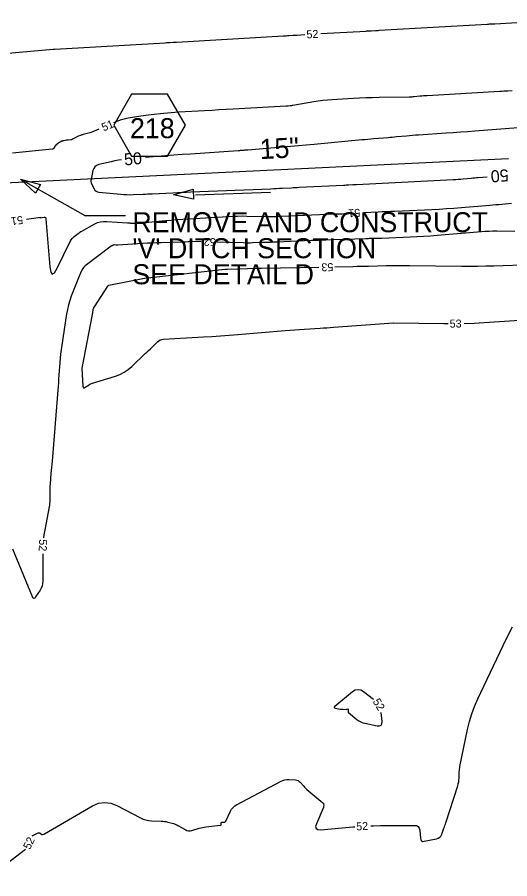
# Model space of a CAD drawing. Extents: x 2384780 to 2405861, y 547869 to 573706.
# Drawn here: x 2391194.9 to 2391317.9, y 552395.7 to 552611 of the extents above; entities that cross this region are included whole.
import ezdxf

# ---------------------------------------------------------------- set-up
doc = ezdxf.new("R2010")
doc.units = 0
for name, color, linetype in [('Breaklines', 7, 'Continuous'), ('Old_Level_12', 7, 'Continuous'), ('Old_Level_5', 7, 'Continuous'), ('Old_Level_60', 7, 'Continuous'), ('Old_Level_61', 7, 'Continuous')]:
    doc.layers.add(name, color=color, linetype=linetype)

msp = doc.modelspace()

# ---------------------------------------------------------------- linework, layer by layer
at = {"layer": 'Breaklines'}
msp.add_line((2391187.86623, 552569.40718), (2391317.54475, 552575.63548), dxfattribs=at)
at = {"layer": 'Old_Level_12'}
msp.add_lwpolyline([(2391236.89065, 552583.96456), (2391232.41615, 552591.71456), (2391223.46715, 552591.71456), (2391218.99265, 552583.96456), (2391223.46715, 552576.21456), (2391232.41615, 552576.21456)], close=True, dxfattribs=at)
at = {"layer": 'Old_Level_5'}
for p, q in [((2391195.71625, 552570.50175), (2391211.98025, 552561.37075)), ((2391239.42341, 552566.61788), (2391258.16566, 552567.26463)), ((2391221.98025, 552561.37075), (2391211.98025, 552561.37075))]:
    msp.add_line(p, q, dxfattribs=at)
for points in [[(2391199.46425, 552566.964), (2391195.71625, 552570.50175), (2391200.688, 552569.144)], [(2391238.96196, 552565.49259), (2391233.92171, 552566.56934), (2391238.87571, 552567.99109)]]:
    msp.add_lwpolyline(points, close=True, dxfattribs=at)
at = {"layer": 'Old_Level_60'}
for points in [[(2391270.74775, 552606.8665), (2391282.037, 552607.51825), (2391282.1625, 552607.52575), (2391282.28825, 552607.53325), (2391282.414, 552607.541), (2391282.53975, 552607.549), (2391282.95025, 552607.57575), (2391283.038, 552607.58125), (2391283.126, 552607.58625), (2391283.214, 552607.59125), (2391283.30225, 552607.59575), (2391284.37875, 552607.6485), (2391284.6095, 552607.66), (2391284.84, 552607.672), (2391285.07075, 552607.6845), (2391285.30125, 552607.69775), (2391312.21825, 552609.2495), (2391312.41125, 552609.2605), (2391312.60425, 552609.271), (2391312.79725, 552609.281), (2391312.9905, 552609.29075), (2391313.62125, 552609.3215), (2391313.7565, 552609.32825), (2391313.89175, 552609.3355), (2391314.02675, 552609.34275), (2391314.162, 552609.3505), (2391342.06275, 552610.963)], [(2391185.87775, 552601.40275), (2391203.85525, 552602.977), (2391203.8995, 552602.98075), (2391203.944, 552602.98425), (2391203.98825, 552602.9875), (2391204.03275, 552602.9905), (2391204.17775, 552603.00025), (2391204.209, 552603.00225), (2391204.24, 552603.00425), (2391204.27125, 552603.00625), (2391204.30225, 552603.008), (2391231.87825, 552604.594), (2391232.15275, 552604.61), (2391232.4275, 552604.62675), (2391232.702, 552604.644), (2391232.9765, 552604.662), (2391233.87325, 552604.72175), (2391234.0655, 552604.73425), (2391234.2575, 552604.74625), (2391234.44975, 552604.758), (2391234.642, 552604.76925), (2391261.40425, 552606.31175), (2391261.735, 552606.331), (2391262.06575, 552606.351), (2391262.39675, 552606.3715), (2391262.7275, 552606.39275), (2391263.80775, 552606.46275), (2391264.0395, 552606.4775), (2391264.271, 552606.492), (2391264.5025, 552606.506), (2391264.73425, 552606.5195), (2391266.7545, 552606.636)], [(2391318.4625, 552592.589), (2391317.43275, 552592.52775), (2391316.921, 552592.4975), (2391316.409, 552592.4675), (2391315.89725, 552592.4375), (2391315.38525, 552592.40775), (2391297.24375, 552591.357), (2391296.7995, 552591.329), (2391296.35575, 552591.2965), (2391295.9125, 552591.25975), (2391295.4695, 552591.21825), (2391294.02275, 552591.07575), (2391293.7125, 552591.0485), (2391293.402, 552591.0275), (2391293.091, 552591.013), (2391292.77975, 552591.005), (2391285.24225, 552590.88825), (2391283.62725, 552590.85475), (2391282.013, 552590.80425), (2391280.3995, 552590.73675), (2391278.7865, 552590.65225), (2391273.47775, 552590.34625), (2391272.34225, 552590.264), (2391271.2105, 552590.14875), (2391270.0825, 552590.0005), (2391268.9585, 552589.819), (2391263.7135, 552588.89375), (2391263.55275, 552588.8675), (2391263.39175, 552588.84575), (2391263.23, 552588.828), (2391263.06775, 552588.81475), (2391262.537, 552588.77825), (2391262.423, 552588.77075), (2391262.30925, 552588.76325), (2391262.1955, 552588.75625), (2391262.08175, 552588.74975), (2391248.859, 552587.9985), (2391247.069, 552587.897), (2391245.279, 552587.79575), (2391243.489, 552587.69525), (2391241.69875, 552587.595), (2391235.24125, 552587.234), (2391234.29375, 552587.174), (2391233.3475, 552587.10025), (2391232.4025, 552587.01275), (2391231.4585, 552586.91125), (2391228.377, 552586.55725), (2391227.717, 552586.47825), (2391227.05775, 552586.393), (2391226.3995, 552586.30175), (2391225.74225, 552586.20425), (2391222.603, 552585.724), (2391221.936, 552585.60075), (2391221.2805, 552585.43675), (2391220.63675, 552585.23225), (2391220.00425, 552584.987), (2391218.98325, 552584.5545)], [(2391215.3, 552582.99425), (2391213.5685, 552582.26075), (2391213.28675, 552582.14825), (2391213.001, 552582.048), (2391212.71125, 552581.95975), (2391212.4175, 552581.884), (2391211.38125, 552581.639), (2391211.21025, 552581.5955), (2391211.041, 552581.5465), (2391210.8735, 552581.49175), (2391210.708, 552581.43125), (2391210.1695, 552581.225), (2391210.05475, 552581.17925), (2391209.94125, 552581.131), (2391209.82875, 552581.07975), (2391209.71775, 552581.02575), (2391208.8425, 552580.5865), (2391208.7875, 552580.55825), (2391208.733, 552580.5285), (2391208.6795, 552580.49775), (2391208.6265, 552580.46575), (2391208.45475, 552580.35875), (2391208.417, 552580.3385), (2391208.37775, 552580.3235), (2391208.337, 552580.31375), (2391208.2945, 552580.3095), (2391207.64925, 552580.283), (2391207.51125, 552580.2745), (2391207.374, 552580.26075), (2391207.2375, 552580.2415), (2391207.1015, 552580.21675), (2391206.54025, 552580.1035), (2391206.421, 552580.07625), (2391206.30325, 552580.043), (2391206.1875, 552580.00425), (2391206.07375, 552579.9595), (2391205.65675, 552579.78375), (2391205.56875, 552579.744), (2391205.48325, 552579.6995), (2391205.40025, 552579.6505), (2391205.3195, 552579.597), (2391204.97525, 552579.355), (2391204.903, 552579.30125), (2391204.834, 552579.244), (2391204.7685, 552579.183), (2391204.706, 552579.11825), (2391204.42275, 552578.80825), (2391204.36375, 552578.7405), (2391204.30775, 552578.6705), (2391204.255, 552578.598), (2391204.2055, 552578.523), (2391203.968, 552578.14575), (2391203.91175, 552578.07375), (2391203.84425, 552578.0195), (2391203.76575, 552577.98325), (2391203.67625, 552577.96475), (2391193.766, 552576.967)], [(2391281.416, 552562.156), (2391284.996, 552562.339), (2391286.0415, 552562.39175), (2391287.08725, 552562.44225), (2391288.133, 552562.491), (2391289.17875, 552562.53775), (2391298.41125, 552562.94225), (2391300.26125, 552563.03225), (2391302.11025, 552563.1405), (2391303.958, 552563.26675), (2391305.8045, 552563.41125), (2391312.9415, 552564.0045), (2391313.6805, 552564.06725), (2391314.419, 552564.13275), (2391315.1575, 552564.20075), (2391315.8955, 552564.2715), (2391318.30625, 552564.507)], [(2391197.19875, 552560.4805), (2391200.721, 552560.99475), (2391200.72675, 552560.99525), (2391200.72925, 552560.994), (2391200.7285, 552560.99125), (2391200.72475, 552560.98675), (2391200.707, 552560.97025), (2391200.703, 552560.96675), (2391200.6995, 552560.963), (2391200.69575, 552560.95925), (2391200.69225, 552560.9555), (2391200.595, 552560.8475), (2391200.5805, 552560.82775), (2391200.579, 552560.8155), (2391200.5905, 552560.81), (2391200.61475, 552560.812), (2391201.62425, 552560.99075), (2391201.81575, 552560.997), (2391201.95775, 552560.93875), (2391202.05, 552560.81625), (2391202.0925, 552560.6295), (2391203.066, 552548.629), (2391203.289, 552547.27875), (2391203.6705, 552546.77075), (2391204.2105, 552547.10525), (2391204.90875, 552548.28225), (2391208.206, 552555.05825), (2391208.38925, 552555.3855), (2391208.6065, 552555.68475), (2391208.858, 552555.956), (2391209.14375, 552556.19925), (2391210.13225, 552556.94775), (2391210.347, 552557.104), (2391210.56675, 552557.25225), (2391210.79175, 552557.39225), (2391211.02225, 552557.52425), (2391214.275, 552559.30775), (2391214.984, 552559.635), (2391215.71725, 552559.853), (2391216.47425, 552559.96125), (2391217.25525, 552559.96), (2391222.4815, 552559.59075), (2391222.70025, 552559.576), (2391222.919, 552559.562), (2391223.13775, 552559.5495), (2391223.35675, 552559.53775), (2391224.17, 552559.49675), (2391224.27425, 552559.493), (2391224.3785, 552559.492), (2391224.48275, 552559.49375), (2391224.587, 552559.49875), (2391224.9275, 552559.51875), (2391225.00025, 552559.5235), (2391225.07325, 552559.52875), (2391225.146, 552559.5345), (2391225.219, 552559.541), (2391231.9255, 552560.163), (2391233.363, 552560.2905), (2391234.80125, 552560.4065), (2391236.24075, 552560.51125), (2391237.68075, 552560.60425), (2391247.6115, 552561.2075), (2391248.778, 552561.26525), (2391249.945, 552561.29725), (2391251.1125, 552561.3035), (2391252.28025, 552561.28375), (2391256.9435, 552561.15375), (2391257.33725, 552561.14575), (2391257.73125, 552561.144), (2391258.125, 552561.1485), (2391258.519, 552561.159), (2391259.8055, 552561.20325), (2391260.081, 552561.213), (2391260.35675, 552561.22325), (2391260.6325, 552561.234), (2391260.908, 552561.24525), (2391274.236, 552561.79975), (2391274.8205, 552561.82475), (2391275.40475, 552561.85125), (2391275.989, 552561.879), (2391276.57325, 552561.90825), (2391277.42125, 552561.9515)], [(2391319.14325, 552557.44875), (2391314.65775, 552557.4815), (2391313.69675, 552557.47775), (2391312.737, 552557.45225), (2391311.77775, 552557.405), (2391310.8195, 552557.33625), (2391299.79225, 552556.4195), (2391298.10325, 552556.2875), (2391296.413, 552556.172), (2391294.722, 552556.073), (2391293.02975, 552555.9905), (2391285.91825, 552555.679), (2391285.52425, 552555.66375), (2391285.13, 552555.65275), (2391284.73575, 552555.6455), (2391284.3415, 552555.6425), (2391283.05325, 552555.639), (2391282.77725, 552555.63725), (2391282.50125, 552555.63325), (2391282.22525, 552555.627), (2391281.94925, 552555.61875), (2391273.69825, 552555.33725), (2391271.93025, 552555.27525), (2391270.16225, 552555.20975), (2391268.3945, 552555.14125), (2391266.627, 552555.06925), (2391259.72725, 552554.78225), (2391258.8955, 552554.7485), (2391258.0635, 552554.716), (2391257.2315, 552554.685), (2391256.3995, 552554.65575), (2391253.6815, 552554.562), (2391253.09925, 552554.54625), (2391252.51675, 552554.54), (2391251.93425, 552554.5425), (2391251.35175, 552554.55425), (2391244.84025, 552554.736)], [(2391240.84175, 552554.8475), (2391238.7085, 552554.907), (2391238.45525, 552554.90975), (2391238.202, 552554.90375), (2391237.9495, 552554.88875), (2391237.69725, 552554.865), (2391236.87375, 552554.77325), (2391236.697, 552554.7555), (2391236.52025, 552554.74175), (2391236.343, 552554.73175), (2391236.16575, 552554.72575), (2391230.84875, 552554.60525), (2391229.70975, 552554.57375), (2391228.571, 552554.53125), (2391227.43275, 552554.4775), (2391226.29525, 552554.4125), (2391220.01025, 552554.0235), (2391219.88725, 552554.01775), (2391219.764, 552554.01625), (2391219.641, 552554.019), (2391219.518, 552554.0255), (2391219.10275, 552554.055), (2391219.0245, 552554.055), (2391218.94875, 552554.04425), (2391218.8755, 552554.0225), (2391218.8045, 552553.98975), (2391218.57675, 552553.86475), (2391218.5285, 552553.83725), (2391218.4815, 552553.80775), (2391218.43525, 552553.77675), (2391218.3905, 552553.744), (2391211.86975, 552548.80725), (2391211.64575, 552548.6165), (2391211.44825, 552548.4035), (2391211.2775, 552548.1685), (2391211.13375, 552547.9115), (2391210.70775, 552547.036), (2391210.6185, 552546.84775), (2391210.533, 552546.6575), (2391210.4515, 552546.46575), (2391210.374, 552546.272), (2391208.42175, 552541.25175), (2391208.034, 552540.168), (2391207.70775, 552539.0675), (2391207.44325, 552537.95075), (2391207.24, 552536.81775), (2391205.723, 552526.78325), (2391205.7095, 552526.68725), (2391205.6975, 552526.591), (2391205.687, 552526.49475), (2391205.67825, 552526.39825), (2391205.65275, 552526.0825), (2391205.64725, 552526.015), (2391205.642, 552525.94725), (2391205.63675, 552525.8795), (2391205.632, 552525.812), (2391205.32, 552521.505), (2391205.25225, 552520.582), (2391205.1825, 552519.6595), (2391205.111, 552518.73675), (2391205.03775, 552517.8145), (2391203.60825, 552500.0625), (2391203.5445, 552499.279), (2391203.4795, 552498.4955), (2391203.413, 552497.71225), (2391203.3455, 552496.929), (2391203.12225, 552494.37075), (2391203.0805, 552493.82225), (2391203.0505, 552493.27325), (2391203.0325, 552492.72375), (2391203.0265, 552492.17375), (2391203.02625, 552490.25375), (2391203.0165, 552489.84325), (2391202.9875, 552489.4345), (2391202.93925, 552489.02775), (2391202.87175, 552488.62275), (2391201.7765, 552482.88525), (2391201.57125, 552481.653), (2391201.47875, 552480.87375)], [(2391270.189, 552548.46425), (2391255.88275, 552548.19525), (2391255.86675, 552548.19475), (2391255.85075, 552548.19375), (2391255.83475, 552548.1925), (2391255.81875, 552548.19075), (2391255.7665, 552548.18475), (2391255.7555, 552548.18375), (2391255.74425, 552548.18275), (2391255.733, 552548.18225), (2391255.72175, 552548.18225), (2391255.274, 552548.18075), (2391255.178, 552548.18), (2391255.082, 552548.1785), (2391254.986, 552548.1765), (2391254.89, 552548.1735), (2391247.4335, 552547.91625), (2391247.36775, 552547.9145), (2391247.30225, 552547.91375), (2391247.23675, 552547.914), (2391247.171, 552547.9155), (2391246.957, 552547.92125), (2391246.911, 552547.92175), (2391246.86525, 552547.92075), (2391246.8195, 552547.918), (2391246.77375, 552547.91375), (2391227.54075, 552545.77), (2391227.49375, 552545.76525), (2391227.4465, 552545.76175), (2391227.399, 552545.759), (2391227.35175, 552545.7575), (2391227.197, 552545.754), (2391227.16375, 552545.7525), (2391227.13075, 552545.7495), (2391227.098, 552545.74525), (2391227.06525, 552545.73975), (2391217.78225, 552543.9385), (2391217.74625, 552543.9295), (2391217.71175, 552543.9165), (2391217.679, 552543.8995), (2391217.64825, 552543.87875), (2391217.55, 552543.80425), (2391217.52975, 552543.78775), (2391217.511, 552543.7695), (2391217.49425, 552543.7495), (2391217.47875, 552543.72825), (2391214.1125, 552538.59), (2391214.06875, 552538.5195), (2391214.029, 552538.44675), (2391213.993, 552538.372), (2391213.961, 552538.2955), (2391213.8625, 552538.04175), (2391213.843, 552537.987), (2391213.82675, 552537.9315), (2391213.81375, 552537.875), (2391213.80375, 552537.81775), (2391213.71725, 552537.21825), (2391213.698, 552537.09), (2391213.6775, 552536.962), (2391213.65525, 552536.834), (2391213.63175, 552536.7065), (2391211.0705, 552523.27275), (2391211.069, 552523.26325), (2391211.0675, 552523.25375), (2391211.0665, 552523.24425), (2391211.0655, 552523.23475), (2391211.063, 552523.2035), (2391211.06275, 552523.19675), (2391211.0625, 552523.19), (2391211.0625, 552523.1835), (2391211.06275, 552523.17675)], [(2391323.306, 552549.06225), (2391313.89125, 552548.784), (2391311.87375, 552548.73425), (2391309.856, 552548.70425), (2391307.838, 552548.69375), (2391305.81975, 552548.70325), (2391292.848, 552548.8265), (2391292.84275, 552548.8265), (2391292.83725, 552548.8265), (2391292.83175, 552548.82625), (2391292.8265, 552548.82625), (2391292.80875, 552548.82575), (2391292.805, 552548.8255), (2391292.80125, 552548.8255), (2391292.7975, 552548.8255), (2391292.7935, 552548.8255), (2391289.7045, 552548.855), (2391289.04275, 552548.85825), (2391288.38075, 552548.85575), (2391287.719, 552548.847), (2391287.05725, 552548.83225), (2391282.6215, 552548.71325), (2391281.671, 552548.68875), (2391280.7205, 552548.66625), (2391279.76975, 552548.6455), (2391278.81925, 552548.62675), (2391274.18825, 552548.5395)], [(2391306.529, 552534.447), (2391309.00925, 552534.5355), (2391311.53275, 552534.6795), (2391322.93225, 552535.4515)], [(2391211.06275, 552523.17675), (2391211.29375, 552518.806), (2391211.34575, 552518.528), (2391211.46475, 552518.3845), (2391211.651, 552518.3755), (2391211.9045, 552518.501), (2391212.842, 552519.13075), (2391213.04675, 552519.2575), (2391213.259, 552519.36825), (2391213.47925, 552519.463), (2391213.70675, 552519.5415), (2391219.42225, 552521.281), (2391220.569, 552521.7035), (2391221.6425, 552522.2505), (2391222.64275, 552522.922), (2391223.56975, 552523.7185), (2391226.87225, 552526.90325), (2391227.2985, 552527.31425), (2391227.72475, 552527.72525), (2391228.151, 552528.13625), (2391228.57725, 552528.54725), (2391229.9695, 552529.88975), (2391230.28225, 552530.1445), (2391230.624, 552530.33325), (2391230.9945, 552530.456), (2391231.39375, 552530.513), (2391241.39875, 552531.0895), (2391243.54225, 552531.2205), (2391245.6845, 552531.36575), (2391247.82575, 552531.5255), (2391249.966, 552531.7), (2391261.81275, 552532.7055), (2391263.0085, 552532.80325), (2391264.20475, 552532.89325), (2391265.4015, 552532.97575), (2391266.59875, 552533.05075), (2391270.511, 552533.283), (2391271.34925, 552533.3345), (2391272.18725, 552533.38925), (2391273.025, 552533.4475), (2391273.86275, 552533.50875), (2391288.87325, 552534.63875), (2391288.8835, 552534.6395), (2391288.89375, 552534.64025), (2391288.90375, 552534.641), (2391288.914, 552534.64175), (2391288.94725, 552534.64425), (2391288.9545, 552534.64475), (2391288.9615, 552534.645), (2391288.96875, 552534.64525), (2391288.97575, 552534.645), (2391301.431, 552534.4265), (2391302.52925, 552534.419)], [(2391201.3065, 552476.8805), (2391201.30525, 552470.0315), (2391201.2625, 552469.4295), (2391201.1345, 552468.853), (2391200.92125, 552468.3025), (2391200.623, 552467.77775), (2391199.50875, 552466.10575), (2391199.27925, 552465.842), (2391199.0685, 552465.7675), (2391198.8765, 552465.882), (2391198.70325, 552466.1855), (2391193.814, 552478.06075)], [(2391283.16775, 552408.9445), (2391283.8675, 552408.97025), (2391285.5895, 552408.998), (2391294.0515, 552409.0475), (2391294.60525, 552408.97275), (2391295.01575, 552408.7415), (2391295.28375, 552408.35375), (2391295.40875, 552407.80925), (2391295.5835, 552405.77475), (2391295.66975, 552405.404), (2391295.85425, 552405.16325), (2391296.1365, 552405.0525), (2391296.517, 552405.072), (2391299.5855, 552405.6765), (2391300.0365, 552405.82), (2391300.407, 552406.05725), (2391300.69725, 552406.38775), (2391300.907, 552406.812), (2391301.461, 552408.35075), (2391301.57825, 552408.681), (2391301.69275, 552409.012), (2391301.8045, 552409.34425), (2391301.9135, 552409.67725), (2391304.8995, 552418.9445), (2391305.03225, 552419.4105), (2391305.13225, 552419.88225), (2391305.19925, 552420.35975), (2391305.23325, 552420.843), (2391305.291, 552422.43125), (2391305.3105, 552422.77075), (2391305.34375, 552423.1085), (2391305.391, 552423.44475), (2391305.452, 552423.77925), (2391307.33875, 552433.0185), (2391307.80075, 552434.979), (2391308.37875, 552436.901), (2391309.0725, 552438.784), (2391309.88175, 552440.6285), (2391316.9645, 552455.533), (2391318.5785, 552458.66475)], [(2391283.84075, 552440.486), (2391281.3955, 552442.404), (2391280.699, 552442.813), (2391280.0045, 552442.94575), (2391279.3125, 552442.80175), (2391278.62275, 552442.381), (2391274.19075, 552438.7845), (2391274.0375, 552438.6265), (2391274.0055, 552438.49975), (2391274.09475, 552438.4045), (2391274.30525, 552438.34025)], [(2391274.30525, 552438.34025), (2391275.56975, 552438.1135), (2391275.75525, 552438.08425), (2391275.94125, 552438.06275), (2391276.12825, 552438.04925), (2391276.316, 552438.04325), (2391277.06675, 552438.036), (2391277.1295, 552438.0385), (2391277.191, 552438.047), (2391277.25125, 552438.0615), (2391277.31025, 552438.08225), (2391277.5015, 552438.16), (2391277.53675, 552438.16925), (2391277.56025, 552438.163), (2391277.57225, 552438.142), (2391277.5725, 552438.1055), (2391277.50875, 552437.6055), (2391277.50725, 552437.50325), (2391277.52975, 552437.41025), (2391277.57625, 552437.32675), (2391277.647, 552437.25275), (2391279.714, 552435.52175), (2391280.1725, 552435.183), (2391280.66175, 552434.909), (2391281.182, 552434.6995), (2391281.733, 552434.5545), (2391284.80175, 552433.944), (2391285.36925, 552433.913), (2391285.75725, 552434.0815), (2391285.96525, 552434.44975), (2391285.9935, 552435.0175), (2391285.79025, 552437.222)], [(2391198.63625, 552406.4495), (2391200.179, 552407.14825), (2391200.30675, 552407.18875), (2391200.43025, 552407.19275), (2391200.54925, 552407.15975), (2391200.664, 552407.09025), (2391201.07925, 552406.766), (2391201.135, 552406.73225), (2391201.193, 552406.71625), (2391201.253, 552406.7185), (2391201.31525, 552406.73825), (2391201.5215, 552406.833), (2391201.5655, 552406.85375), (2391201.609, 552406.8755), (2391201.652, 552406.89825), (2391201.69425, 552406.92225), (2391213.738, 552413.892), (2391215.244, 552414.55175), (2391216.75875, 552414.79275), (2391218.28225, 552414.615), (2391219.8145, 552414.0185), (2391225.725, 552410.91875), (2391226.365, 552410.62675), (2391227.02525, 552410.41125), (2391227.70575, 552410.2725), (2391228.40675, 552410.2105), (2391230.8605, 552410.1285), (2391231.29025, 552410.1015), (2391231.71625, 552410.049), (2391232.13825, 552409.97125), (2391232.5565, 552409.868), (2391233.91625, 552409.48975), (2391234.204, 552409.39975), (2391234.4845, 552409.29275), (2391234.7575, 552409.168), (2391235.0235, 552409.02625), (2391236.84625, 552407.97875), (2391237.242, 552407.79825), (2391237.64825, 552407.70575), (2391238.065, 552407.701), (2391238.492, 552407.78425), (2391240.371, 552408.337), (2391240.7755, 552408.4465), (2391241.1835, 552408.53775), (2391241.59525, 552408.611), (2391242.01075, 552408.666), (2391245.64275, 552409.066), (2391245.7435, 552409.0915), (2391245.8155, 552409.143), (2391245.85875, 552409.22), (2391245.873, 552409.323), (2391245.87325, 552409.70125), (2391245.88325, 552409.77225), (2391245.91375, 552409.823), (2391245.9645, 552409.85325), (2391246.03525, 552409.86325), (2391246.6465, 552409.86225), (2391246.768, 552409.877), (2391246.8705, 552409.9215), (2391246.95375, 552409.99575), (2391247.01825, 552410.1), (2391248.162, 552412.58325), (2391248.44125, 552413.083), (2391248.7885, 552413.5185), (2391249.204, 552413.8895), (2391249.6875, 552414.196), (2391260.8065, 552420.0885), (2391261.26675, 552420.2945), (2391261.74175, 552420.43175), (2391262.23125, 552420.5005), (2391262.7355, 552420.501), (2391264.4065, 552420.3905), (2391264.749, 552420.33575), (2391265.06025, 552420.21875), (2391265.3405, 552420.0395), (2391265.5895, 552419.798), (2391266.4415, 552418.80275), (2391266.628, 552418.5935), (2391266.823, 552418.39275), (2391267.02575, 552418.2), (2391267.237, 552418.0155), (2391271.212, 552414.687), (2391271.311, 552414.58475), (2391271.38025, 552414.4695), (2391271.4195, 552414.34075), (2391271.42875, 552414.199), (2391271.4105, 552413.7135), (2391271.402, 552413.61075), (2391271.38375, 552413.51), (2391271.35625, 552413.4115), (2391271.31925, 552413.315), (2391269.6295, 552409.46325), (2391269.425, 552408.751), (2391269.5355, 552408.26475), (2391269.96075, 552408.0045), (2391270.70125, 552407.9705), (2391278.711, 552408.6755), (2391279.175, 552408.71175)], [(2391187.258, 552395.7025), (2391196.98475, 552403.06625)]]:
    msp.add_lwpolyline(points, dxfattribs=at)
at = {"layer": 'Old_Level_61'}
for points in [[(2391323.234, 552583.59325), (2391309.203, 552582.485), (2391307.4005, 552582.3455), (2391305.5975, 552582.21225), (2391303.794, 552582.08475), (2391301.99, 552581.96325), (2391295.07475, 552581.50925), (2391294.323, 552581.4575), (2391293.5715, 552581.40075), (2391292.8205, 552581.33925), (2391292.06975, 552581.273), (2391289.61825, 552581.048), (2391289.093, 552581.00025), (2391288.5675, 552580.95325), (2391288.042, 552580.907), (2391287.5165, 552580.86175), (2391283.98425, 552580.56025), (2391283.2275, 552580.495), (2391282.47075, 552580.4285), (2391281.714, 552580.361), (2391280.9575, 552580.29225), (2391269.0355, 552579.2), (2391267.0705, 552579.0215), (2391265.105, 552578.84625), (2391263.13925, 552578.67425), (2391261.173, 552578.5055), (2391252.48025, 552577.766), (2391252.23875, 552577.746), (2391251.9975, 552577.727), (2391251.756, 552577.709), (2391251.51425, 552577.69175), (2391250.725, 552577.6375), (2391250.55575, 552577.626), (2391250.38675, 552577.61425), (2391250.2175, 552577.60275), (2391250.04825, 552577.591), (2391238.15775, 552576.774), (2391236.085, 552576.62725), (2391234.01275, 552576.47125), (2391231.94125, 552576.3065), (2391229.8705, 552576.1325), (2391226.92975, 552575.87925)], [(2391220.95475, 552575.3365), (2391220.21925, 552575.23225), (2391219.29275, 552575.06625), (2391218.3715, 552574.86625), (2391215.27375, 552574.13425), (2391214.73775, 552573.93675), (2391214.318, 552573.62525), (2391214.01475, 552573.1995), (2391213.8275, 552572.66), (2391213.35075, 552570.45325), (2391213.3125, 552570.16725), (2391213.32275, 552569.88725), (2391213.3815, 552569.6135), (2391213.4885, 552569.3455)], [(2391213.4885, 552569.3455), (2391214.101, 552568.10925), (2391214.31775, 552567.773), (2391214.5925, 552567.521), (2391214.9255, 552567.353), (2391215.31675, 552567.26925), (2391220.74275, 552566.732), (2391221.518, 552566.669), (2391222.294, 552566.63325), (2391223.07075, 552566.6245), (2391223.84825, 552566.64325), (2391226.38975, 552566.7485), (2391226.93425, 552566.77175), (2391227.4785, 552566.7965), (2391228.023, 552566.8225), (2391228.56725, 552566.85), (2391233.784, 552567.11975), (2391234.902, 552567.17575), (2391236.02, 552567.22875), (2391237.13825, 552567.27825), (2391238.2565, 552567.32475), (2391258.26525, 552568.12425), (2391258.96525, 552568.15325), (2391259.6655, 552568.184), (2391260.3655, 552568.21675), (2391261.06525, 552568.25125), (2391263.3515, 552568.36725), (2391263.8415, 552568.39225), (2391264.3315, 552568.417), (2391264.82125, 552568.44175), (2391265.31125, 552568.46625), (2391276.3845, 552569.02275), (2391276.703, 552569.039), (2391277.0215, 552569.055), (2391277.34, 552569.071), (2391277.6585, 552569.08725), (2391278.699, 552569.14), (2391278.922, 552569.15125), (2391279.145, 552569.1625), (2391279.368, 552569.17375), (2391279.591, 552569.185), (2391303.773, 552570.4005), (2391304.39275, 552570.43475), (2391305.01175, 552570.476), (2391305.6305, 552570.5235), (2391306.2485, 552570.5775), (2391308.26725, 552570.76525), (2391308.69975, 552570.8045), (2391309.1325, 552570.84225), (2391309.5655, 552570.87825), (2391309.9985, 552570.9125), (2391312.2435, 552571.086)]]:
    msp.add_lwpolyline(points, dxfattribs=at)

# ---------------------------------------------------------------- texts
at = {"layer": 'Old_Level_12'}
msp.add_text('218', height=4.999999, dxfattribs=at).set_placement((2391223.06633, 552580.74221))
at = {"layer": 'Old_Level_5'}
msp.add_text('15"', height=5, rotation=3.0145833, dxfattribs=at).set_placement((2391255.5669, 552575.49354))
for s, p in [('REMOVE AND CONSTRUCT', (2391223.66633, 552557.24606)), ("'V' DITCH SECTION", (2391223.66633, 552550.74606)), ('SEE DETAIL D', (2391223.66633, 552544.24606))]:
    msp.add_text(s, height=4.9999995, dxfattribs=at).set_placement(p)
at = {"layer": 'Old_Level_60'}
for s, rotation, p in [('52', 3.3037972, (2391267.18175, 552605.659)), ('51', 22.9590361, (2391216.48775, 552582.41125)), ('51', 182.9288333, (2391280.49975, 552563.1105)), ('51', 188.3096306, (2391196.197, 552561.34475)), ('52', 178.4013722, (2391244.498, 552555.746)), ('53', 181.0778417, (2391273.815, 552549.53275)), ('53', 0.4018306, (2391302.89075, 552533.40575)), ('52', 267.5298611, (2391200.4005, 552480.5515)), ('52', 300.8497028, (2391283.602, 552440.01875)), ('52', 3.3391889, (2391279.60125, 552407.75825)), ('52', 63.9812306, (2391198.08125, 552402.84275))]:
    msp.add_text(s, height=2, rotation=rotation, dxfattribs=at).set_placement(p)
at = {"layer": 'Old_Level_61'}
for rotation, p in [(5.1906278, (2391221.72425, 552573.91425)), (184.4195028, (2391317.474, 552572.99475))]:
    msp.add_text('50', height=3, rotation=rotation, dxfattribs=at).set_placement(p)

doc.saveas('drawing.dxf')
